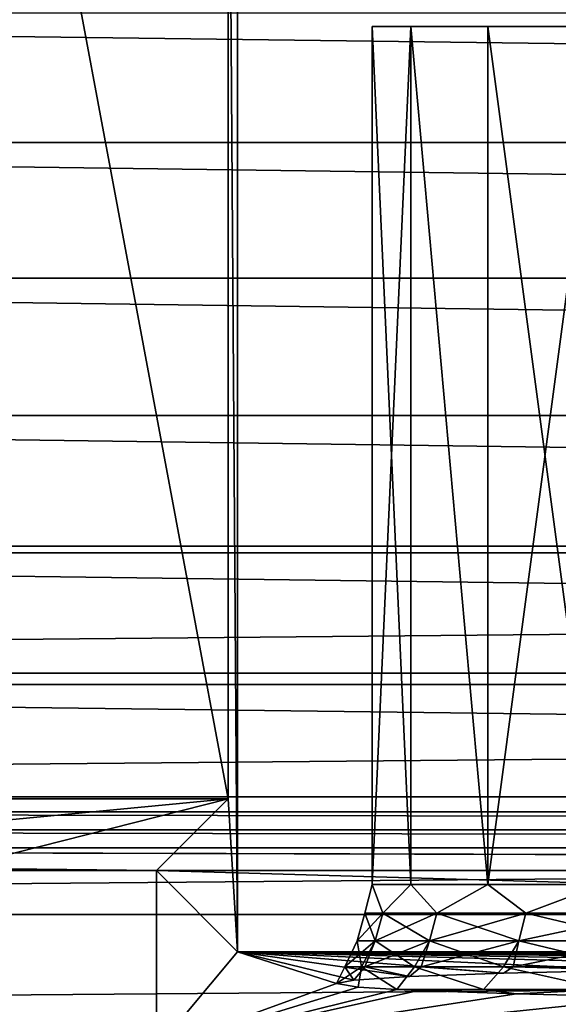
# Model space of a CAD drawing. Header units: metres. Extents: x -205 to 205, y -104 to 104.
# Tile 901 of 1056: x -19.84 to -16.52, y -40.28 to -34.22. Entities that reach past the tile are written whole.
import ezdxf

# ---------------------------------------------------------------- set-up
doc = ezdxf.new("R2010")
doc.units = ezdxf.units.M
doc.layers.add('solid_01_2-CONSUMER_EHM_BOX_SW0001', color=7, linetype='CONTINUOUS')

msp = doc.modelspace()

# ---------------------------------------------------------------- linework, layer by layer
at = {"layer": 'solid_01_2-CONSUMER_EHM_BOX_SW0001'}
for points in [[(-200.010849, -74.958488), (-200.010773, 75.041512), (-0.010778, 75.04142)], [(-0.010849, -74.95858), (-200.010849, -74.958488), (-0.010778, 75.04142)], [(-42.500065, -37.458561, 108.5), (42.499969, 37.541401, 108.5), (-42.500031, 37.541439, 108.5)], [(-42.500065, -37.458561, 108.5), (42.499935, -37.458599, 108.5), (42.499969, 37.541401, 108.5)], [(-20.242466, -30.016169, 12.6), (-20.24247, -39.016167, 12.6), (-18.557665, -39.016171, 12.6)], [(-20.242466, -30.016169, 12.6), (-18.557665, -39.016171, 12.6), (-18.557661, -31.700975, 12.6)], [(-18.557665, -39.016171, 12.6), (-18.500069, -39.958572, 6), (-18.557661, -31.700975, 12.6)], [(-18.557661, -31.700975, 12.6), (-18.500069, -39.958572, 6), (-18.500063, -31.758572, 6)], [(-18.500069, -39.958572, 6), (18.499931, -39.958588, 6), (-18.500063, -31.758572, 6)], [(18.499931, -39.958588, 6), (18.499937, -31.758589, 6), (-18.500063, -31.758572, 6)], [(30.996136, -34.972126, 63.099998), (-31.276386, -34.173985, 63.099998), (31.276257, -34.174019, 63.099998)], [(30.996136, -34.972126, 63.099998), (-30.996267, -34.972095, 63.099998), (-31.276386, -34.173985, 63.099998)], [(-17.431131, -34.258572, 21.426279), (-17.431166, -39.543423, 21.426428), (-17.670122, -39.543423, 23.470837)], [(-17.67012, -34.258572, 23.470827), (-17.670122, -39.543423, 23.470837), (-17.670122, -39.543423, 25.529163)], [(-17.67012, -34.258572, 23.470827), (-17.431131, -34.258572, 21.426279), (-17.670122, -39.543423, 23.470837)], [(-17.67012, -34.258572, 25.529173), (-17.670122, -39.543423, 25.529163), (-17.431166, -39.543423, 27.573572)], [(-17.67012, -34.258572, 25.529173), (-17.67012, -34.258572, 23.470827), (-17.670122, -39.543423, 25.529163)], [(-17.431129, -34.258572, 27.573725), (-17.67012, -34.258572, 25.529173), (-17.431166, -39.543423, 27.573572)], [(-17.431129, -34.258572, 27.573725), (-17.431131, -34.258572, 21.426279), (-17.67012, -34.258572, 23.470827)], [(-17.431129, -34.258572, 27.573725), (-17.67012, -34.258572, 23.470827), (-17.67012, -34.258572, 25.529173)], [(-17.431131, -34.258572, 21.426279), (-16.956482, -39.543423, 19.423582), (-17.431166, -39.543423, 21.426428)], [(-17.431129, -34.258572, 27.573725), (-17.431166, -39.543423, 27.573572), (-16.956482, -39.543423, 29.576418)], [(-17.431131, -34.258572, 21.426279), (-16.956425, -34.258572, 19.423418), (-16.956482, -39.543423, 19.423582)], [(-16.956423, -34.258572, 29.576588), (-16.956425, -34.258572, 19.423418), (-17.431131, -34.258572, 21.426279)], [(-16.956423, -34.258572, 29.576588), (-17.431131, -34.258572, 21.426279), (-17.431129, -34.258572, 27.573725)], [(-16.956423, -34.258572, 29.576588), (-17.431129, -34.258572, 27.573725), (-16.956482, -39.543423, 29.576418)], [(-16.252474, -34.258572, 17.489351), (-16.252493, -39.543423, 17.489388), (-16.956482, -39.543423, 19.423582)], [(-16.956425, -34.258572, 19.423418), (-16.252474, -34.258572, 17.489351), (-16.956482, -39.543423, 19.423582)], [(-16.956423, -34.258572, 29.576588), (-16.956482, -39.543423, 29.576418), (-16.252493, -39.543423, 31.510612)], [(-16.322399, -34.258572, 23.549326), (-16.252474, -34.258572, 17.489351), (-16.956425, -34.258572, 19.423418)], [(-16.25247, -34.258572, 31.510656), (-16.956425, -34.258572, 19.423418), (-16.956423, -34.258572, 29.576588)], [(-16.322399, -34.258572, 25.450674), (-16.956425, -34.258572, 19.423418), (-16.25247, -34.258572, 31.510656)], [(-16.322399, -34.258572, 25.450674), (-16.322399, -34.258572, 23.549326), (-16.956425, -34.258572, 19.423418)], [(-16.25247, -34.258572, 31.510656), (-16.956423, -34.258572, 29.576588), (-16.252493, -39.543423, 31.510612)], [(30.835482, -35.809227, 63.099998), (-30.996267, -34.972095, 63.099998), (30.996136, -34.972126, 63.099998)], [(30.835482, -35.809227, 63.099998), (-30.835613, -35.809196, 63.099998), (-30.996267, -34.972095, 63.099998)], [(30.802534, -36.655472, 63.099998), (-30.835613, -35.809196, 63.099998), (30.835482, -35.809227, 63.099998)], [(30.802534, -36.655472, 63.099998), (-30.802666, -36.655441, 63.099998), (-30.835613, -35.809196, 63.099998)], [(30.89452, -37.501553, 63.099998), (-30.894653, -37.501522, 63.099998), (-30.802666, -36.655441, 63.099998)], [(30.89452, -37.501553, 63.099998), (-30.802666, -36.655441, 63.099998), (30.802534, -36.655472, 63.099998)], [(-42.438484, -38.240883, 108.5), (42.499935, -37.458599, 108.5), (-42.500065, -37.458561, 108.5)], [(-42.438484, -38.240883, 108.5), (42.438351, -38.240921, 108.5), (42.499935, -37.458599, 108.5)], [(31.10854, -38.312344, 63.099998), (-31.108673, -38.312309, 63.099998), (-30.894653, -37.501522, 63.099998)], [(31.10854, -38.312344, 63.099998), (-30.894653, -37.501522, 63.099998), (30.89452, -37.501553, 63.099998)], [(-42.255455, -39.0033, 108.5), (42.438351, -38.240921, 108.5), (-42.438484, -38.240883, 108.5)], [(-42.255455, -39.0033, 108.5), (42.255322, -39.003338, 108.5), (42.438351, -38.240921, 108.5)], [(31.445253, -39.096508, 63.099998), (-31.445387, -39.096478, 63.099998), (-31.108673, -38.312309, 63.099998)], [(31.10854, -38.312344, 63.099998), (31.445253, -39.096508, 63.099998), (-31.108673, -38.312309, 63.099998)], [(-41.954979, -39.72876, 108.5), (42.255322, -39.003338, 108.5), (-42.255455, -39.0033, 108.5)], [(-41.954979, -39.72876, 108.5), (41.954842, -39.728798, 108.5), (42.255322, -39.003338, 108.5)], [(-20.552048, -39.206593, 34.42025), (-18.557665, -39.016171, 12.6), (-20.24247, -39.016167, 12.6)], [(-20.552048, -39.206593, 34.42025), (-20.301764, -39.456875, 63.099998), (-18.557665, -39.016171, 12.6)], [(-18.998371, -39.456875, 63.099998), (-18.557665, -39.016171, 12.6), (-20.301764, -39.456875, 63.099998)], [(-18.998371, -39.456875, 63.099998), (-18.500069, -39.958572, 6), (-18.557665, -39.016171, 12.6)], [(31.492624, -39.207039, 63.099998), (-31.492754, -39.207001, 63.099998), (-31.445387, -39.096478, 63.099998)], [(31.492624, -39.207039, 63.099998), (-31.445387, -39.096478, 63.099998), (31.445253, -39.096508, 63.099998)], [(31.527092, -39.317688, 63.099998), (-31.527222, -39.317642, 63.099998), (-31.492754, -39.207001, 63.099998)], [(31.527092, -39.317688, 63.099998), (-31.492754, -39.207001, 63.099998), (31.492624, -39.207039, 63.099998)], [(-31.527222, -39.317642, 63.099998), (-18.998371, -39.456875, 63.099998), (-20.301764, -39.456875, 63.099998)], [(-31.527222, -39.317642, 63.099998), (18.998238, -39.456894, 63.099998), (-18.998371, -39.456875, 63.099998)], [(-31.527222, -39.317642, 63.099998), (20.301628, -39.456894, 63.099998), (18.998238, -39.456894, 63.099998)], [(31.527092, -39.317688, 63.099998), (20.301628, -39.456894, 63.099998), (-31.527222, -39.317642, 63.099998)], [(-18.998373, -40.556545, 63.099998), (-18.500069, -39.958572, 6), (-18.998371, -39.456875, 63.099998)], [(-18.998373, -40.556545, 63.099998), (-18.998371, -39.456875, 63.099998), (18.998236, -40.556561, 63.099998)], [(18.998236, -40.556561, 63.099998), (-18.998371, -39.456875, 63.099998), (18.998238, -39.456894, 63.099998)], [(-17.715797, -39.720093, 24.5), (-17.670122, -39.543423, 25.529163), (-17.670122, -39.543423, 23.470837)], [(-17.604404, -39.720093, 22.516468), (-17.715797, -39.720093, 24.5), (-17.670122, -39.543423, 23.470837)], [(-17.715797, -39.720093, 24.5), (-17.604404, -39.720093, 26.483532), (-17.670122, -39.543423, 25.529163)], [(-17.604404, -39.720093, 22.516468), (-17.670122, -39.543423, 23.470837), (-17.431166, -39.543423, 21.426428)], [(-17.604404, -39.720093, 26.483532), (-17.431166, -39.543423, 27.573572), (-17.670122, -39.543423, 25.529163)], [(-17.271627, -39.720093, 20.557878), (-17.604404, -39.720093, 22.516468), (-17.431166, -39.543423, 21.426428)], [(-17.604404, -39.720093, 26.483532), (-17.271627, -39.720093, 28.442122), (-17.431166, -39.543423, 27.573572)], [(-17.271627, -39.720093, 20.557878), (-17.431166, -39.543423, 21.426428), (-16.956482, -39.543423, 19.423582)], [(-17.271627, -39.720093, 28.442122), (-16.956482, -39.543423, 29.576418), (-17.431166, -39.543423, 27.573572)], [(-16.721649, -39.720093, 18.648865), (-17.271627, -39.720093, 20.557878), (-16.956482, -39.543423, 19.423582)], [(-17.271627, -39.720093, 28.442122), (-16.721649, -39.720093, 30.351135), (-16.956482, -39.543423, 29.576418)], [(-16.721649, -39.720093, 18.648865), (-16.956482, -39.543423, 19.423582), (-16.252493, -39.543423, 17.489388)], [(-16.721649, -39.720093, 30.351135), (-16.252493, -39.543423, 31.510612), (-16.956482, -39.543423, 29.576418)], [(-15.961389, -39.720093, 16.813433), (-16.721649, -39.720093, 18.648865), (-16.252493, -39.543423, 17.489388)], [(-16.721649, -39.720093, 30.351135), (-15.961389, -39.720093, 32.186565), (-16.252493, -39.543423, 31.510612)], [(-17.604404, -39.720093, 22.516468), (-17.65093, -39.891541, 22.511225), (-17.762617, -39.891541, 24.5)], [(-17.715797, -39.720093, 24.5), (-17.762617, -39.891541, 24.5), (-17.65093, -39.891541, 26.488775)], [(-17.604404, -39.720093, 22.516468), (-17.762617, -39.891541, 24.5), (-17.715797, -39.720093, 24.5)], [(-17.715797, -39.720093, 24.5), (-17.65093, -39.891541, 26.488775), (-17.604404, -39.720093, 26.483532)], [(-17.271627, -39.720093, 20.557878), (-17.317272, -39.891541, 20.547461), (-17.65093, -39.891541, 22.511225)], [(-17.271627, -39.720093, 20.557878), (-17.65093, -39.891541, 22.511225), (-17.604404, -39.720093, 22.516468)], [(-17.604404, -39.720093, 26.483532), (-17.65093, -39.891541, 26.488775), (-17.317272, -39.891541, 28.452539)], [(-17.604404, -39.720093, 26.483532), (-17.317272, -39.891541, 28.452539), (-17.271627, -39.720093, 28.442122)], [(-16.721649, -39.720093, 18.648865), (-16.765842, -39.891541, 18.633402), (-17.317272, -39.891541, 20.547461)], [(-16.721649, -39.720093, 18.648865), (-17.317272, -39.891541, 20.547461), (-17.271627, -39.720093, 20.557878)], [(-17.271627, -39.720093, 28.442122), (-17.317272, -39.891541, 28.452539), (-16.765842, -39.891541, 30.366598)], [(-17.271627, -39.720093, 28.442122), (-16.765842, -39.891541, 30.366598), (-16.721649, -39.720093, 30.351135)], [(-15.961389, -39.720093, 16.813433), (-16.003572, -39.891541, 16.793119), (-16.765842, -39.891541, 18.633402)], [(-15.961389, -39.720093, 16.813433), (-16.765842, -39.891541, 18.633402), (-16.721649, -39.720093, 18.648865)], [(-16.721649, -39.720093, 30.351135), (-16.765842, -39.891541, 30.366598), (-16.003572, -39.891541, 32.206882)], [(-16.721649, -39.720093, 30.351135), (-16.003572, -39.891541, 32.206882), (-15.961389, -39.720093, 32.186565)], [(-41.545261, -40.39732, 108.5), (41.954842, -39.728798, 108.5), (-41.954979, -39.72876, 108.5)], [(-41.545261, -40.39732, 108.5), (41.545124, -40.397358, 108.5), (41.954842, -39.728798, 108.5)], [(-17.65093, -39.891541, 22.511225), (-17.715738, -40.051838, 22.406916), (-17.83873, -40.051838, 24.410028)], [(-17.762617, -39.891541, 24.5), (-17.83873, -40.051838, 24.410028), (-17.735949, -40.051838, 26.414282)], [(-17.762617, -39.891541, 24.5), (-17.65093, -39.891541, 22.511225), (-17.83873, -40.051838, 24.410028)], [(-17.65093, -39.891541, 26.488775), (-17.762617, -39.891541, 24.5), (-17.735949, -40.051838, 26.414282)], [(-17.65093, -39.891541, 26.488775), (-17.735949, -40.051838, 26.414282), (-17.408697, -40.051838, 28.394304)], [(-17.317272, -39.891541, 20.547461), (-17.368528, -40.051838, 20.430294), (-17.715738, -40.051838, 22.406916)], [(-17.65093, -39.891541, 22.511225), (-17.317272, -39.891541, 20.547461), (-17.715738, -40.051838, 22.406916)], [(-17.317272, -39.891541, 28.452539), (-17.65093, -39.891541, 26.488775), (-17.408697, -40.051838, 28.394304)], [(-17.317272, -39.891541, 28.452539), (-17.408697, -40.051838, 28.394304), (-16.861113, -40.051838, 30.325041)], [(-16.765842, -39.891541, 18.633402), (-16.801498, -40.051838, 18.50518), (-17.368528, -40.051838, 20.430294)], [(-17.317272, -39.891541, 20.547461), (-16.765842, -39.891541, 18.633402), (-17.368528, -40.051838, 20.430294)], [(-16.765842, -39.891541, 30.366598), (-17.317272, -39.891541, 28.452539), (-16.861113, -40.051838, 30.325041)], [(-16.765842, -39.891541, 30.366598), (-16.861113, -40.051838, 30.325041), (-16.10013, -40.051838, 32.182053)], [(-16.003572, -39.891541, 16.793119), (-16.021824, -40.051838, 16.655939), (-16.801498, -40.051838, 18.50518)], [(-16.765842, -39.891541, 18.633402), (-16.003572, -39.891541, 16.793119), (-16.801498, -40.051838, 18.50518)], [(-16.003572, -39.891541, 32.206882), (-16.765842, -39.891541, 30.366598), (-16.10013, -40.051838, 32.182053)], [(-18.998373, -40.556545, 63.099998), (-17.888899, -40.154358, 24.695364), (-18.500069, -39.958572, 6)], [(-0.000068, -39.965977, 6.706341), (18.499931, -39.958588, 6), (-18.500069, -39.958572, 6)], [(-17.782824, -40.132744, 22.631622), (-18.500069, -39.958572, 6), (-17.888899, -40.154358, 24.695364)], [(-17.438726, -40.111404, 20.594017), (-18.500069, -39.958572, 6), (-17.782824, -40.132744, 22.631622)], [(-16.861183, -40.090626, 18.60973), (-18.500069, -39.958572, 6), (-17.438726, -40.111404, 20.594017)], [(-16.057852, -40.070683, 16.705236), (-18.500069, -39.958572, 6), (-16.861183, -40.090626, 18.60973)], [(-15.039371, -40.051842, 14.905974), (-18.500069, -39.958572, 6), (-16.057852, -40.070683, 16.705236)], [(-13.960052, -40.03616, 13.408501), (-18.500069, -39.958572, 6), (-15.039371, -40.051842, 14.905974)], [(-5.024452, -39.973518, 7.426736), (-18.500069, -39.958572, 6), (-6.629047, -39.979317, 7.980417)], [(-8.303142, -39.987385, 8.750725), (-6.629047, -39.979317, 7.980417), (-18.500069, -39.958572, 6)], [(-3.374911, -39.969341, 7.027716), (-18.500069, -39.958572, 6), (-5.024452, -39.973518, 7.426736)], [(-1.695126, -39.96682, 6.786869), (-18.500069, -39.958572, 6), (-3.374911, -39.969341, 7.027716)], [(-0.000068, -39.965977, 6.706341), (-18.500069, -39.958572, 6), (-1.695126, -39.96682, 6.786869)], [(-12.732911, -40.021729, 12.030379), (-18.500069, -39.958572, 6), (-13.960052, -40.03616, 13.408501)], [(-11.371159, -40.008698, 10.786263), (-18.500069, -39.958572, 6), (-12.732911, -40.021729, 12.030379)], [(-9.889381, -39.997211, 9.68926), (-18.500069, -39.958572, 6), (-11.371159, -40.008698, 10.786263)], [(-8.303142, -39.987385, 8.750725), (-18.500069, -39.958572, 6), (-9.889381, -39.997211, 9.68926)], [(-17.735949, -40.051838, 26.414282), (-17.888899, -40.154358, 24.695364), (-17.755516, -40.175953, 26.7577)], [(-17.83873, -40.051838, 24.410028), (-17.782824, -40.132744, 22.631622), (-17.888899, -40.154358, 24.695364)], [(-17.735949, -40.051838, 26.414282), (-17.83873, -40.051838, 24.410028), (-17.888899, -40.154358, 24.695364)], [(-17.83873, -40.051838, 24.410028), (-17.715738, -40.051838, 22.406916), (-17.782824, -40.132744, 22.631622)], [(-17.715738, -40.051838, 22.406916), (-17.438726, -40.111404, 20.594017), (-17.782824, -40.132744, 22.631622)], [(-17.735949, -40.051838, 26.414282), (-17.755516, -40.175953, 26.7577), (-17.516802, -40.191093, 28.203484)], [(-17.408697, -40.051838, 28.394304), (-17.735949, -40.051838, 26.414282), (-17.516802, -40.191093, 28.203484)], [(-17.715738, -40.051838, 22.406916), (-17.368528, -40.051838, 20.430294), (-17.438726, -40.111404, 20.594017)], [(-17.408697, -40.051838, 28.394304), (-17.516802, -40.191093, 28.203484), (-16.982565, -40.191093, 30.169792)], [(-17.368528, -40.051838, 20.430294), (-16.861183, -40.090626, 18.60973), (-17.438726, -40.111404, 20.594017)], [(-16.861113, -40.051838, 30.325041), (-17.408697, -40.051838, 28.394304), (-16.982565, -40.191093, 30.169792)], [(-17.368528, -40.051838, 20.430294), (-16.801498, -40.051838, 18.50518), (-16.861183, -40.090626, 18.60973)], [(-16.861113, -40.051838, 30.325041), (-16.982565, -40.191093, 30.169792), (-16.231108, -40.191093, 32.056793)], [(-16.801498, -40.051838, 18.50518), (-16.057852, -40.070683, 16.705236), (-16.861183, -40.090626, 18.60973)], [(-16.10013, -40.051838, 32.182053), (-16.861113, -40.051838, 30.325041), (-16.231108, -40.191093, 32.056793)], [(-16.801498, -40.051838, 18.50518), (-16.021824, -40.051838, 16.655939), (-16.057852, -40.070683, 16.705236)], [(-18.998373, -40.556545, 63.099998), (-17.755516, -40.175953, 26.7577), (-17.888899, -40.154358, 24.695364)], [(-18.998373, -40.556545, 63.099998), (-17.516802, -40.191093, 28.203484), (-17.755516, -40.175953, 26.7577)], [(-18.998373, -40.556545, 63.099998), (-17.384411, -40.19725, 28.791088), (-17.516802, -40.191093, 28.203484)], [(-18.998373, -40.556545, 63.099998), (-16.780466, -40.217957, 30.768347), (-17.384411, -40.19725, 28.791088)], [(-17.384411, -40.19725, 28.791088), (-16.982565, -40.191093, 30.169792), (-17.516802, -40.191093, 28.203484)], [(-17.384411, -40.19725, 28.791088), (-16.780466, -40.217957, 30.768347), (-16.982565, -40.191093, 30.169792)], [(-16.780466, -40.217957, 30.768347), (-16.231108, -40.191093, 32.056793), (-16.982565, -40.191093, 30.169792)], [(-16.780466, -40.217957, 30.768347), (-15.951663, -40.237797, 32.663006), (-16.231108, -40.191093, 32.056793)], [(-18.998373, -40.556545, 63.099998), (-15.951663, -40.237797, 32.663006), (-16.780466, -40.217957, 30.768347)], [(-18.998373, -40.556545, 63.099998), (-14.908992, -40.256508, 34.449669), (-15.951663, -40.237797, 32.663006)], [(-18.998373, -40.556545, 63.099998), (-13.66631, -40.273838, 36.104332), (-14.908992, -40.256508, 34.449669)], [(-18.998373, -40.556545, 63.099998), (-12.240171, -40.289551, 37.604744), (-13.66631, -40.273838, 36.104332)]]:
    msp.add_3dface(points, dxfattribs=at)

doc.saveas('drawing.dxf')
